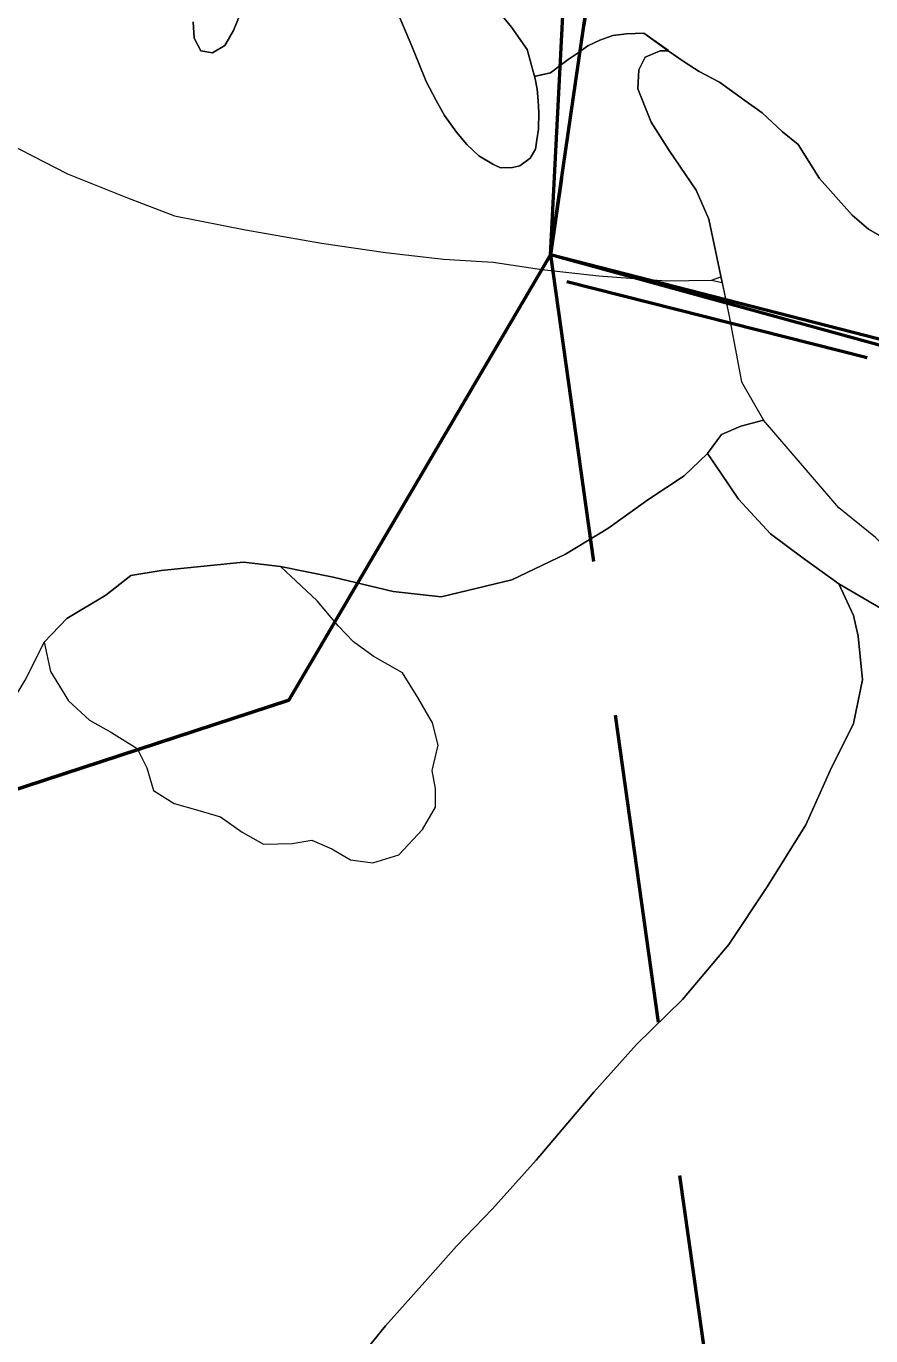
# Model space of a CAD drawing. Extents: x -1643653 to 4543381, y 1624270 to 13878484.
# Drawn here: x 744560 to 746196, y 8921676 to 8924211 of the extents above; entities that cross this region are included whole.
import ezdxf

# ---------------------------------------------------------------- set-up
doc = ezdxf.new("R2010")
doc.units = 0
doc.header["$LTSCALE"] = 200
doc.linetypes.add('MEDIUM_DASHED', pattern=[4.5, 3, -1.5])
for name, color, linetype, lineweight in [('1', 7, 'Continuous', 13), ('27', 7, 'Continuous', 53), ('29', 7, 'Continuous', 13)]:
    doc.layers.add(name, color=color, linetype=linetype, lineweight=lineweight)

msp = doc.modelspace()

# ---------------------------------------------------------------- linework, layer by layer
at = {"layer": '1', "lineweight": 25}
msp.add_spline([(814781, 9009175.5), (814787.2, 9009173.4), (814796.9, 9009173.4), (814799.4, 9009172.4), (814805.1, 9009174.5), (814805.6, 9009176.5), (814811.7, 9009179.5), (814811.7, 9009179.5), (814801.5, 9009181), (814790.7, 9009181.5), (814784.1, 9009183.1), (814777.4, 9009185.1), (814778.4, 9009175.5)], degree=3, dxfattribs=at)
at = {"layer": '27', "linetype": 'MEDIUM_DASHED'}
msp.add_line((745607, 8923717), (752112.3, 8922072.8), dxfattribs=at)
at = {"layer": '27'}
for points in [[(746115.6, 8927478.8), (743729.5, 8927170.5), (742708.4, 8928266.2), (740888.2, 8928147.7), (738224.4, 8926341.3), (738068.6, 8925272.7), (741707.2, 8923237.2), (742198, 8921966.9), (745069, 8922906.2), (745575.7, 8923768.8)], [(742198, 8921966.9), (742774.4, 8920756.9), (745599.5, 8914059.4), (748801.1, 8916562.5), (750697.1, 8918944.1), (747912.4, 8923168.9), (745575.7, 8923768.8), (745069, 8922906.2)]]:
    msp.add_lwpolyline(points, close=True, dxfattribs=at)
at = {"layer": '27', "linetype": 'MEDIUM_DASHED'}
msp.add_lwpolyline([(746115.6, 8927478.8), (745575.7, 8923768.8), (746223.3, 8919149.6)], dxfattribs=at)
at = {"layer": '27'}
msp.add_lwpolyline([(749367.7, 8923836.4), (747863.2, 8923139.9), (745575.7, 8923768.8), (746115.6, 8927478.8)], dxfattribs=at)
at = {"layer": '29', "lineweight": 53}
msp.add_lwpolyline([(745752.4, 8927202.3), (743729.5, 8927170.5), (742708.4, 8928266.2), (740888.2, 8928147.7), (738224.4, 8926341.3), (738068.6, 8925272.7), (741707.2, 8923237.2), (742198, 8921966.9), (745069, 8922906.2), (745575.7, 8923768.8)], close=True, dxfattribs=at)
for points in [[(749367.7, 8923836.4), (747863.2, 8923139.9), (745575.7, 8923768.8), (745752.4, 8927202.3)], [(749367.7, 8923836.4), (747863.2, 8923139.9), (745575.7, 8923768.8)], [(745575.7, 8923768.8), (745069, 8922906.2), (742198, 8921966.9)]]:
    msp.add_lwpolyline(points, dxfattribs=at)
at = {"layer": '29'}
for points in [[(744231.8, 8924251.8), (744264.2, 8924193.5), (744298.1, 8924119.9), (744364.3, 8924055.5), (744479.3, 8924007.8), (744640.1, 8923925.1), (744756.6, 8923879.1), (744847.5, 8923844.1), (744985.1, 8923816.7), (745132.4, 8923791.3), (745256, 8923773.1), (745368.2, 8923760.3), (745464.8, 8923754.3), (745558.6, 8923740.2), (745669, 8923727.9), (745799.5, 8923718.2), (745887.3, 8923719.6), (745905.5, 8923725.9)], [(744231.8, 8924251.8), (744264.2, 8924193.5), (744298.1, 8924119.9), (744364.3, 8924055.5), (744479.3, 8924007.8), (744640.1, 8923925.1), (744756.6, 8923879.1), (744847.5, 8923844.1), (744985.1, 8923816.7), (745132.4, 8923791.3), (745256, 8923773.1), (745368.2, 8923760.3), (745464.8, 8923754.3), (745558.6, 8923740.2), (745669, 8923727.9), (745799.5, 8923718.2), (745887.3, 8923719.6), (745907.9, 8923714.7)], [(744231.8, 8924251.8), (744264.2, 8924193.5), (744298.1, 8924119.9), (744364.3, 8924055.5), (744479.3, 8924007.8), (744640.1, 8923925.1), (744756.6, 8923879.1), (744847.5, 8923844.1), (744985.1, 8923816.7), (745132.4, 8923791.3), (745256, 8923773.1), (745368.2, 8923760.3), (745464.8, 8923754.3), (745558.6, 8923740.2), (745669, 8923727.9), (745799.5, 8923718.2), (745887.3, 8923719.6), (745907.9, 8923714.7)], [(744884, 8924219.6), (744885.4, 8924188.2), (744898.5, 8924163.4), (744921.2, 8924159.8), (744945.3, 8924173.6), (744962, 8924202.5), (744975.7, 8924237.4)], [(744975.7, 8924237.4), (744962, 8924202.5), (744945.3, 8924173.6), (744921.2, 8924159.8), (744898.5, 8924163.4), (744885.4, 8924188.2), (744884, 8924219.6)], [(745283.8, 8924227.6), (745303.8, 8924180), (745319.8, 8924140.6), (745334.7, 8924103.8), (745354, 8924067.2), (745370.4, 8924038.4), (745393.5, 8924006.2), (745413.5, 8923981.8), (745436.7, 8923960.2), (745463.7, 8923944.1), (745478.9, 8923936.8), (745502.1, 8923937.8), (745516.3, 8923940.5), (745536.4, 8923955.8)], [(745536.4, 8923955.8), (745516.3, 8923940.5), (745502.1, 8923937.8), (745478.9, 8923936.8), (745463.7, 8923944.1), (745436.7, 8923960.2), (745413.5, 8923981.8), (745393.5, 8924006.2), (745370.4, 8924038.4), (745354, 8924067.2), (745334.7, 8924103.8), (745319.8, 8924140.6), (745303.8, 8924180), (745283.8, 8924227.6)], [(745536.4, 8923955.8), (745546.4, 8923972.9), (745549.2, 8923991.3), (745552.1, 8924011.9), (745553.1, 8924043.9), (745552, 8924066.7), (745549.5, 8924089), (745545.7, 8924109), (745530.2, 8924165.7), (745500, 8924209.2), (745479.4, 8924234.1)], [(745479.4, 8924234.1), (745500, 8924209.2), (745530.2, 8924165.7), (745544.4, 8924113.7)], [(745803.7, 8924163.2), (745756.1, 8924197.5), (745723, 8924196.5), (745696.6, 8924193.3), (745671.4, 8924184.1), (745648.2, 8924173.3), (745625.4, 8924157.1), (745609.9, 8924146.8), (745596.7, 8924137.2), (745575.4, 8924120.8), (745544.4, 8924113.7)], [(745544.4, 8924113.7), (745575.4, 8924120.8), (745596.7, 8924137.2), (745609.9, 8924146.8), (745625.4, 8924157.1), (745648.2, 8924173.3), (745671.4, 8924184.1), (745696.6, 8924193.3), (745723, 8924196.5), (745756.1, 8924197.5), (745803.7, 8924163.2)], [(745803.9, 8924163.9), (745756.1, 8924197.5), (745723, 8924196.5), (745696.6, 8924193.3), (745671.4, 8924184.1), (745648.2, 8924173.3), (745625.4, 8924157.1), (745609.9, 8924146.8), (745596.7, 8924137.2), (745575.4, 8924120.8), (745546.1, 8924114.2)], [(746241.9, 8923789), (746191.2, 8923818.1), (746159.6, 8923845.4), (746096.8, 8923916.4), (746054.9, 8923982.4), (746024.6, 8924006.3), (745985.3, 8924043.7), (745952, 8924067.1), (745902.8, 8924102.8), (745863.5, 8924123.6), (745834.3, 8924142.2), (745803.7, 8924163.2), (745787.8, 8924163.1), (745759.1, 8924151.1), (745746.7, 8924126.6), (745744.8, 8924090.1), (745770.6, 8924025), (745805.4, 8923970.4), (745857.7, 8923893.7), (745882.1, 8923837.7), (745907.9, 8923714.7)], [(745907.9, 8923714.7), (745882.1, 8923837.7), (745857.7, 8923893.7), (745805.4, 8923970.4), (745770.6, 8924025), (745744.8, 8924090.1), (745746.7, 8924126.6), (745759.1, 8924151.1), (745787.8, 8924163.1), (745803.7, 8924163.2)], [(745803.7, 8924163.2), (745834.3, 8924142.2), (745863.5, 8924123.6), (745902.8, 8924102.8), (745952, 8924067.1), (745985.3, 8924043.7), (746024.6, 8924006.3), (746054.9, 8923982.4), (746096.8, 8923916.4), (746159.6, 8923845.4), (746191.2, 8923818.1), (746241.9, 8923789), (746286.9, 8923757), (746345.8, 8923730.4), (746403.8, 8923713.5), (746466.5, 8923709.4), (746656.8, 8923698.6), (746852.3, 8923680.2)], [(745544.4, 8924113.7), (745545.7, 8924109), (745549.5, 8924089), (745552, 8924066.7), (745553.1, 8924043.9), (745552.1, 8924011.9), (745549.2, 8923991.3), (745546.4, 8923972.9), (745536.4, 8923955.8)], [(745907.9, 8923714.7), (745920.7, 8923652.7), (745945.3, 8923522.8), (745988.2, 8923448.6)], [(745908, 8923713.2), (745920.7, 8923652.7), (745945.3, 8923522.8), (745988.2, 8923448.6)], [(745879.5, 8923383.8), (745906.9, 8923420.8), (745944.3, 8923436.7), (745988.2, 8923448.6)], [(745988.2, 8923448.6), (745944.3, 8923436.7), (745906.9, 8923420.8), (745879.5, 8923383.8)], [(746775.7, 8922828.3), (746775.7, 8922828.3), (746775.7, 8922828.3), (746775.7, 8922828.3), (746775.7, 8922828.3), (746775.7, 8922828.3), (746775.7, 8922828.3), (746775.7, 8922828.3), (746775.7, 8922828.3), (746487.9, 8922980.4), (746403.9, 8923038.9), (746288.9, 8923146.3), (746252.9, 8923173.8), (746205.2, 8923221.3), (746133.9, 8923278.7), (746063.7, 8923360.6), (745988.2, 8923448.6)], [(744558.6, 8922945.1), (744595.2, 8923018.7), (744638.9, 8923064.6), (744714.5, 8923109.7), (744763, 8923147.7), (744821.7, 8923157.5), (744904.7, 8923165.9), (744981.1, 8923173.7), (745052.8, 8923165.4), (745154.7, 8923144.5), (745270.9, 8923117.1), (745363.8, 8923106.7), (745501, 8923139.1), (745604.9, 8923188.8), (745686.8, 8923238.9), (745764.2, 8923294), (745834.2, 8923340.9), (745879.5, 8923383.8)], [(745879.5, 8923383.8), (745834.2, 8923340.9), (745764.2, 8923294), (745686.8, 8923238.9), (745604.9, 8923188.8), (745501, 8923139.1), (745363.8, 8923106.7), (745270.9, 8923117.1), (745154.7, 8923144.5), (745052.8, 8923165.4), (744981.1, 8923173.7), (744904.7, 8923165.9), (744821.7, 8923157.5), (744763, 8923147.7), (744714.5, 8923109.7), (744638.9, 8923064.6), (744595.2, 8923018.7), (744558.6, 8922945.1)], [(745052.8, 8923165.4), (745154.7, 8923144.5), (745270.9, 8923117.1), (745363.8, 8923106.7), (745501, 8923139.1), (745604.9, 8923188.8), (745686.8, 8923238.9), (745764.2, 8923294), (745834.2, 8923340.9), (745879.5, 8923383.8)], [(746133.9, 8923131.5), (746064.9, 8923181.1), (746001.6, 8923228.7), (745939.6, 8923295.6), (745906.2, 8923345.3), (745879.5, 8923383.8)], [(745879.5, 8923383.8), (745906.2, 8923345.3), (745939.6, 8923295.6), (746001.6, 8923228.7), (746064.9, 8923181.1), (746133.9, 8923131.5)], [(744595.2, 8923018.7), (744607.5, 8922962), (744642.1, 8922905), (744683.1, 8922868), (744725.9, 8922843.6), (744775.1, 8922812.6), (744794.3, 8922775.7), (744807.2, 8922731.3), (744846.7, 8922706.6), (744892.8, 8922693.4), (744936.6, 8922680.9), (744978.8, 8922650.7), (745020.1, 8922627.5), (745075.2, 8922629.1), (745113.8, 8922635.2), (745152.1, 8922618.8), (745188.6, 8922597.1), (745231.7, 8922591.4), (745281.9, 8922607.3), (745327.7, 8922655.8), (745353.1, 8922699), (745353, 8922735.6), (745346.6, 8922770.2), (745357.8, 8922819.5), (745347.4, 8922862.4), (745318.5, 8922911.9), (745288.9, 8922959.4), (745232.1, 8922991.6), (745194.1, 8923019.1), (745164.6, 8923050.3), (745123.7, 8923099), (745052.8, 8923165.4)], [(745075.2, 8922629.1), (745113.8, 8922635.2), (745152.1, 8922618.8), (745188.6, 8922597.1), (745231.7, 8922591.4), (745281.9, 8922607.3), (745327.7, 8922655.8), (745353.1, 8922699), (745353, 8922735.6), (745346.6, 8922770.2), (745357.8, 8922819.5), (745347.4, 8922862.4), (745318.5, 8922911.9), (745288.9, 8922959.4), (745232.1, 8922991.6), (745194.1, 8923019.1), (745164.6, 8923050.3), (745123.7, 8923099), (745052.8, 8923165.4)], [(744834.5, 8921447.4), (744922.3, 8921429), (745011.8, 8921429), (745054.5, 8921444.9), (745094, 8921479.9), (745155.4, 8921545.7), (745193.4, 8921617.7), (745256.1, 8921695.5), (745332.1, 8921780.8), (745393.7, 8921849.6), (745463.4, 8921922.1), (745547.9, 8922016.3), (745659.6, 8922147.6), (745742.1, 8922239.9), (745831.4, 8922327.1), (745921.2, 8922433.2), (745995.3, 8922544.8), (746069.8, 8922664.9), (746117.1, 8922770.3), (746162.2, 8922861.2), (746179.8, 8922946.1), (746171.2, 8923030.1), (746162.1, 8923070.5), (746133.9, 8923131.5)], [(744834.5, 8921447.4), (744922.3, 8921429), (745011.8, 8921429), (745054.5, 8921444.9), (745094, 8921479.9), (745155.4, 8921545.7), (745193.4, 8921617.7), (745256.1, 8921695.5), (745332.1, 8921780.8), (745393.7, 8921849.6), (745463.4, 8921922.1), (745547.9, 8922016.3), (745659.6, 8922147.6), (745742.1, 8922239.9), (745831.4, 8922327.1), (745921.2, 8922433.2), (745995.3, 8922544.8), (746069.8, 8922664.9), (746117.1, 8922770.3), (746162.2, 8922861.2), (746179.8, 8922946.1), (746171.2, 8923030.1), (746162.1, 8923070.5), (746133.9, 8923131.5)], [(746133.9, 8923131.5), (746162.1, 8923070.5), (746171.2, 8923030.1), (746179.8, 8922946.1), (746162.2, 8922861.2), (746117.1, 8922770.3), (746069.8, 8922664.9), (745995.3, 8922544.8), (745921.2, 8922433.2), (745831.4, 8922327.1), (745742.1, 8922239.9), (745659.6, 8922147.6), (745547.9, 8922016.3), (745463.4, 8921922.1), (745393.7, 8921849.6), (745332.1, 8921780.8), (745256.1, 8921695.5), (745193.4, 8921617.7)], [(746843.5, 8922403.6), (746838.8, 8922408.8), (746793.9, 8922475.4), (746740, 8922560.3), (746686, 8922619.7), (746620.8, 8922711.1), (746546.6, 8922776.8), (746481.4, 8922803.8), (746414.2, 8922855.6), (746355.5, 8922935.3), (746302.3, 8923002.4), (746237.6, 8923071.3), (746133.9, 8923131.5)], [(746133.9, 8923131.5), (746237.6, 8923071.3), (746302.3, 8923002.4), (746355.5, 8922935.3), (746414.2, 8922855.6), (746481.4, 8922803.8), (746546.6, 8922776.8), (746620.8, 8922711.1), (746686, 8922619.7), (746740, 8922560.3), (746793.9, 8922475.4), (746838.8, 8922408.8), (746843.5, 8922403.6)], [(743415.2, 8922610.5), (743499.2, 8922633.9), (743565.9, 8922642.4), (743649.1, 8922637.3), (743751.3, 8922627.5), (743855.8, 8922613.3), (743950.7, 8922596.4), (744030.6, 8922577.6), (744104.4, 8922565.6), (744171.3, 8922562.1), (744249.8, 8922582.6), (744297.1, 8922612.8), (744389.5, 8922684.9), (744473.4, 8922801.1), (744510.2, 8922864.6), (744558.6, 8922945.1), (744595.2, 8923018.7)], [(744595.2, 8923018.7), (744607.5, 8922962), (744642.1, 8922905), (744683.1, 8922868), (744725.9, 8922843.6), (744775.1, 8922812.6), (744794.3, 8922775.7), (744807.2, 8922731.3), (744846.7, 8922706.6), (744892.8, 8922693.4), (744936.6, 8922680.9), (744978.8, 8922650.7), (745020.1, 8922627.5), (745075.2, 8922629.1)]]:
    msp.add_lwpolyline(points, dxfattribs=at)

doc.saveas('drawing.dxf')
